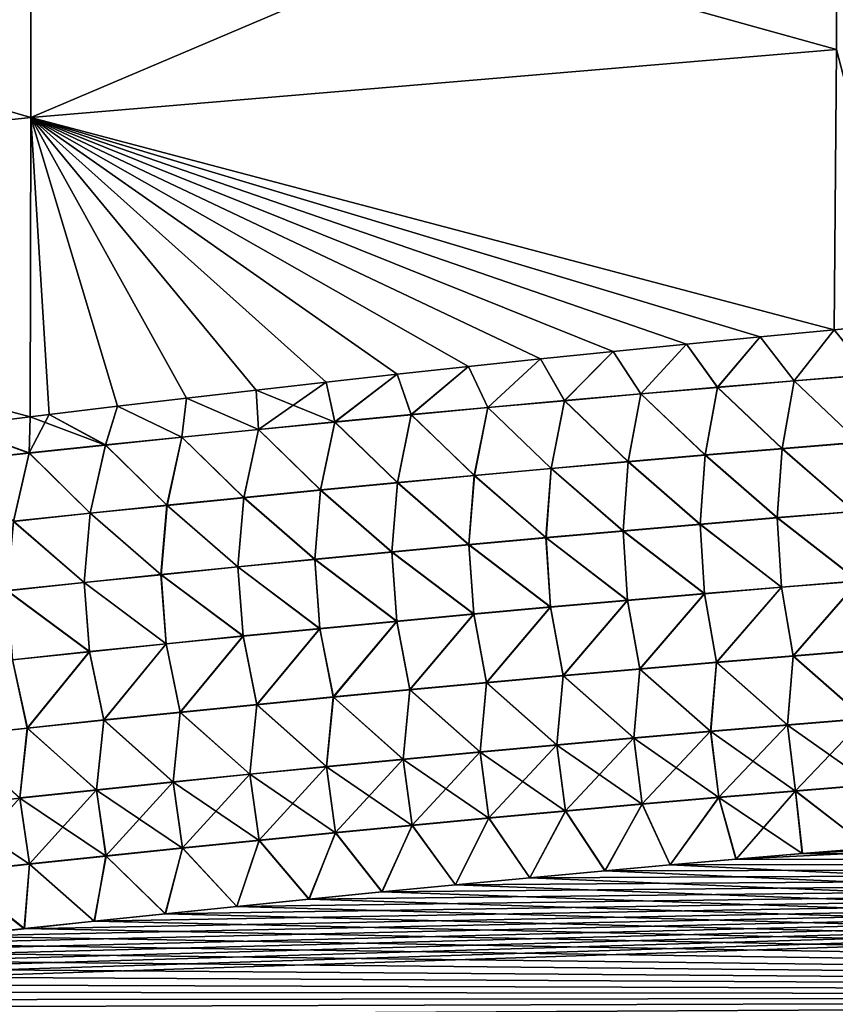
# Model space of a CAD drawing. Header units: metres. Extents: x -61 to 49, y -32 to 32.
# Tile 265 of 343: x 29.86 to 32.66, y 7.92 to 11.3. Entities that reach past the tile are written whole.
import ezdxf

# ---------------------------------------------------------------- set-up
doc = ezdxf.new("R2010")
doc.units = ezdxf.units.M
doc.layers.add('solid_K_27_40_10_000Y34', color=7, linetype='CONTINUOUS')

msp = doc.modelspace()

# ---------------------------------------------------------------- linework, layer by layer
at = {"layer": 'solid_K_27_40_10_000Y34'}
for points in [[(32.665066, 12.142162, 21.030844), (29.897787, 11.969254, 20.73135), (29.897787, 10.965879, 21.279131)], [(32.665066, 11.199421, 21.547657), (32.665066, 12.142162, 21.030844), (29.897787, 10.965879, 21.279131)], [(32.665066, 12.142161, -21.030846), (32.665066, 11.19942, -21.547657), (29.897787, 11.969246, -20.731354)], [(29.897787, 11.969254, 20.73135), (27.138914, 11.765528, 20.378462), (27.138914, 10.674109, 20.970758)], [(29.897787, 10.965879, 21.279131), (29.897787, 11.969254, 20.73135), (27.138914, 10.674109, 20.970758)], [(29.897787, 11.969246, -20.731354), (29.897787, 10.965876, -21.279133), (27.138914, 11.765521, -20.378466)], [(32.665066, 11.19942, -21.547657), (29.897787, 10.965876, -21.279133), (29.897787, 11.969246, -20.731354)], [(29.897787, 10.965876, -21.279133), (27.138914, 10.674107, -20.97076), (27.138914, 11.765521, -20.378466)], [(32.657516, 10.23695, 22.020256), (32.665066, 11.199421, 21.547657), (29.897787, 10.965879, 21.279131)], [(32.665066, 11.19942, -21.547657), (32.657516, 10.23695, -22.020256), (29.897787, 10.965876, -21.279133)], [(32.909439, 10.260238, 22.040733), (32.665066, 11.199421, 21.547657), (32.657516, 10.23695, 22.020256)], [(32.909435, 10.260237, -22.040733), (32.657516, 10.23695, -22.020256), (32.665066, 11.19942, -21.547657)], [(29.895416, 9.937622, 21.777973), (29.897787, 10.965879, 21.279131), (27.138914, 10.674109, 20.970758)], [(29.897787, 10.965876, -21.279133), (29.895416, 9.937623, -21.777973), (27.138914, 10.674107, -20.97076)], [(29.961224, 9.945673, 21.784142), (29.897787, 10.965879, 21.279131), (29.895416, 9.937622, 21.777973)], [(29.961184, 9.945668, -21.784138), (29.895416, 9.937623, -21.777973), (29.897787, 10.965876, -21.279133)], [(32.403282, 10.21275, 21.999331), (32.657516, 10.23695, 22.020256), (29.897787, 10.965879, 21.279131)], [(32.150299, 10.18798, 21.978241), (32.403282, 10.21275, 21.999331), (29.897787, 10.965879, 21.279131)], [(31.898695, 10.162668, 21.957001), (32.150299, 10.18798, 21.978241), (29.897787, 10.965879, 21.279131)], [(31.648611, 10.136848, 21.935621), (31.898695, 10.162668, 21.957001), (29.897787, 10.965879, 21.279131)], [(31.401598, 10.110703, 21.914238), (31.648611, 10.136848, 21.935621), (29.897787, 10.965879, 21.279131)], [(31.156351, 10.084115, 21.892742), (31.401598, 10.110703, 21.914238), (29.897787, 10.965879, 21.279131)], [(30.913002, 10.057118, 21.871151), (31.156351, 10.084115, 21.892742), (29.897787, 10.965879, 21.279131)], [(30.671682, 10.029744, 21.849478), (30.913002, 10.057118, 21.871151), (29.897787, 10.965879, 21.279131)], [(30.432526, 10.002023, 21.82774), (30.671682, 10.029744, 21.849478), (29.897787, 10.965879, 21.279131)], [(30.195663, 9.973989, 21.805954), (30.432526, 10.002023, 21.82774), (29.897787, 10.965879, 21.279131)], [(29.961224, 9.945673, 21.784142), (30.195663, 9.973989, 21.805954), (29.897787, 10.965879, 21.279131)], [(30.195623, 9.973984, -21.805952), (29.961184, 9.945668, -21.784138), (29.897787, 10.965876, -21.279133)], [(30.432487, 10.002019, -21.827736), (30.195623, 9.973984, -21.805952), (29.897787, 10.965876, -21.279133)], [(30.671646, 10.029739, -21.849474), (30.432487, 10.002019, -21.827736), (29.897787, 10.965876, -21.279133)], [(30.912968, 10.057115, -21.871147), (30.671646, 10.029739, -21.849474), (29.897787, 10.965876, -21.279133)], [(31.156317, 10.084111, -21.89274), (30.912968, 10.057115, -21.871147), (29.897787, 10.965876, -21.279133)], [(31.401566, 10.110699, -21.914236), (31.156317, 10.084111, -21.89274), (29.897787, 10.965876, -21.279133)], [(31.648581, 10.136846, -21.935619), (31.401566, 10.110699, -21.914236), (29.897787, 10.965876, -21.279133)], [(31.898672, 10.162666, -21.956999), (31.648581, 10.136846, -21.935619), (29.897787, 10.965876, -21.279133)], [(32.150284, 10.187978, -21.978241), (31.898672, 10.162666, -21.956999), (29.897787, 10.965876, -21.279133)], [(32.403275, 10.212749, -21.999331), (32.150284, 10.187978, -21.978241), (29.897787, 10.965876, -21.279133)], [(32.657516, 10.23695, -22.020256), (32.403275, 10.212749, -21.999331), (29.897787, 10.965876, -21.279133)], [(29.636826, 9.905557, 21.753542), (29.895416, 9.937622, 21.777973), (27.138914, 10.674109, 20.970758)], [(29.895416, 9.937623, -21.777973), (29.63682, 9.905556, -21.753542), (27.138914, 10.674107, -20.97076)], [(32.782642, 10.082441, 22.098827), (32.909439, 10.260238, 22.040733), (32.657516, 10.23695, 22.020256)], [(32.782604, 10.083132, -22.098574), (32.657516, 10.23695, -22.020256), (32.909435, 10.260237, -22.040733)], [(32.519505, 10.061712, -22.07576), (32.403275, 10.212749, -21.999331), (32.657516, 10.23695, -22.020256)], [(32.519547, 10.061044, 22.076006), (32.657516, 10.23695, 22.020256), (32.403282, 10.21275, 21.999331)], [(32.782604, 10.083132, -22.098574), (32.519505, 10.061712, -22.07576), (32.657516, 10.23695, -22.020256)], [(32.519547, 10.061044, 22.076006), (32.782642, 10.082441, 22.098827), (32.657516, 10.23695, 22.020256)], [(31.993513, 10.017066, -22.029114), (31.898672, 10.162666, -21.956999), (32.150284, 10.187978, -21.978241)], [(31.993553, 10.016439, 22.029346), (32.150299, 10.18798, 21.978241), (31.898695, 10.162668, 21.957001)], [(32.256474, 10.039693, -22.052607), (31.993513, 10.017066, -22.029114), (32.150284, 10.187978, -21.978241)], [(31.993553, 10.016439, 22.029346), (32.256516, 10.039044, 22.052845), (32.150299, 10.18798, 21.978241)], [(32.256474, 10.039693, -22.052607), (32.150284, 10.187978, -21.978241), (32.403275, 10.212749, -21.999331)], [(32.256516, 10.039044, 22.052845), (32.403282, 10.21275, 21.999331), (32.150299, 10.18798, 21.978241)], [(32.519505, 10.061712, -22.07576), (32.256474, 10.039693, -22.052607), (32.403275, 10.212749, -21.999331)], [(32.256516, 10.039044, 22.052845), (32.519547, 10.061044, 22.076006), (32.403282, 10.21275, 21.999331)], [(31.730621, 9.99383, -22.005285), (31.648581, 10.136846, -21.935619), (31.898672, 10.162666, -21.956999)], [(31.730663, 9.993224, 22.00551), (31.898695, 10.162668, 21.957001), (31.648611, 10.136848, 21.935621)], [(31.993513, 10.017066, -22.029114), (31.730621, 9.99383, -22.005285), (31.898672, 10.162666, -21.956999)], [(31.730663, 9.993224, 22.00551), (31.993553, 10.016439, 22.029346), (31.898695, 10.162668, 21.957001)], [(31.467804, 9.969977, -21.981119), (31.401566, 10.110699, -21.914236), (31.648581, 10.136846, -21.935619)], [(31.467844, 9.969394, 21.98134), (31.648611, 10.136848, 21.935621), (31.401598, 10.110703, 21.914238)], [(31.730621, 9.99383, -22.005285), (31.467804, 9.969977, -21.981119), (31.648581, 10.136846, -21.935619)], [(31.467844, 9.969394, 21.98134), (31.730663, 9.993224, 22.00551), (31.648611, 10.136848, 21.935621)], [(30.94239, 9.920406, -21.931787), (30.912968, 10.057115, -21.871147), (31.156317, 10.084111, -21.89274)], [(30.94243, 9.919866, 21.931992), (31.156351, 10.084115, 21.892742), (30.913002, 10.057118, 21.871151)], [(31.205059, 9.945505, -21.956621), (30.94239, 9.920406, -21.931787), (31.156317, 10.084111, -21.89274)], [(30.94243, 9.919866, 21.931992), (31.205099, 9.944942, 21.956833), (31.156351, 10.084115, 21.892742)], [(31.205059, 9.945505, -21.956621), (31.156317, 10.084111, -21.89274), (31.401566, 10.110699, -21.914236)], [(31.205099, 9.944942, 21.956833), (31.401598, 10.110703, 21.914238), (31.156351, 10.084115, 21.892742)], [(31.467804, 9.969977, -21.981119), (31.205059, 9.945505, -21.956621), (31.401566, 10.110699, -21.914236)], [(31.205099, 9.944942, 21.956833), (31.467844, 9.969394, 21.98134), (31.401598, 10.110703, 21.914238)], [(32.742676, 9.850418, -22.162586), (32.519505, 10.061712, -22.07576), (32.782604, 10.083132, -22.098574)], [(32.742737, 9.849516, 22.1628), (32.782642, 10.082441, 22.098827), (32.519547, 10.061044, 22.076006)], [(30.6798, 9.894678, -21.90662), (30.671646, 10.029739, -21.849474), (30.912968, 10.057115, -21.871147)], [(30.94243, 9.919866, 21.931992), (30.913002, 10.057118, 21.871151), (30.671682, 10.029744, 21.849478)], [(30.94239, 9.920406, -21.931787), (30.6798, 9.894678, -21.90662), (30.912968, 10.057115, -21.871147)], [(32.478287, 9.828868, -22.139891), (32.256474, 10.039693, -22.052607), (32.519505, 10.061712, -22.07576)], [(32.478352, 9.827982, 22.1401), (32.519547, 10.061044, 22.076006), (32.256516, 10.039044, 22.052845)], [(32.742676, 9.850418, -22.162586), (32.478287, 9.828868, -22.139891), (32.519505, 10.061712, -22.07576)], [(32.478352, 9.827982, 22.1401), (32.742737, 9.849516, 22.1628), (32.519547, 10.061044, 22.076006)], [(30.6798, 9.894678, -21.90662), (30.432487, 10.002019, -21.827736), (30.671646, 10.029739, -21.849474)], [(30.67984, 9.894158, 21.906818), (30.671682, 10.029744, 21.849478), (30.432526, 10.002023, 21.82774)], [(30.67984, 9.894158, 21.906818), (30.94243, 9.919866, 21.931992), (30.671682, 10.029744, 21.849478)], [(31.949722, 9.783946, -22.093494), (31.730621, 9.99383, -22.005285), (31.993513, 10.017066, -22.029114)], [(31.949789, 9.783092, 22.093702), (31.993553, 10.016439, 22.029346), (31.730663, 9.993224, 22.00551)], [(32.21397, 9.806712, -22.116859), (31.949722, 9.783946, -22.093494), (31.993513, 10.017066, -22.029114)], [(31.949789, 9.783092, 22.093702), (32.214035, 9.805842, 22.117067), (31.993553, 10.016439, 22.029346)], [(32.21397, 9.806712, -22.116859), (31.993513, 10.017066, -22.029114), (32.256474, 10.039693, -22.052607)], [(32.214035, 9.805842, 22.117067), (32.256516, 10.039044, 22.052845), (31.993553, 10.016439, 22.029346)], [(32.478287, 9.828868, -22.139891), (32.21397, 9.806712, -22.116859), (32.256474, 10.039693, -22.052607)], [(32.214035, 9.805842, 22.117067), (32.478352, 9.827982, 22.1401), (32.256516, 10.039044, 22.052845)], [(30.41729, 9.868315, -21.881123), (30.195623, 9.973984, -21.805952), (30.432487, 10.002019, -21.827736)], [(30.417328, 9.867816, 21.881313), (30.432526, 10.002023, 21.82774), (30.195663, 9.973989, 21.805954)], [(30.6798, 9.894678, -21.90662), (30.41729, 9.868315, -21.881123), (30.432487, 10.002019, -21.827736)], [(30.417328, 9.867816, 21.881313), (30.67984, 9.894158, 21.906818), (30.432526, 10.002023, 21.82774)], [(31.685551, 9.760564, -22.069799), (31.467804, 9.969977, -21.981119), (31.730621, 9.99383, -22.005285)], [(31.685617, 9.759727, 22.070004), (31.730663, 9.993224, 22.00551), (31.467844, 9.969394, 21.98134)], [(31.949722, 9.783946, -22.093494), (31.685551, 9.760564, -22.069799), (31.730621, 9.99383, -22.005285)], [(31.685617, 9.759727, 22.070004), (31.949789, 9.783092, 22.093702), (31.730663, 9.993224, 22.00551)], [(29.892511, 9.813663, -21.829134), (29.895416, 9.937623, -21.777973), (29.961184, 9.945668, -21.784138)], [(30.15486, 9.841311, -21.855293), (29.892511, 9.813663, -21.829134), (29.961184, 9.945668, -21.784138)], [(30.154898, 9.840834, 21.855478), (29.961224, 9.945673, 21.784142), (29.895416, 9.937622, 21.777973)], [(30.15486, 9.841311, -21.855293), (29.961184, 9.945668, -21.784138), (30.195623, 9.973984, -21.805952)], [(30.154898, 9.840834, 21.855478), (30.195663, 9.973989, 21.805954), (29.961224, 9.945673, 21.784142)], [(30.41729, 9.868315, -21.881123), (30.15486, 9.841311, -21.855293), (30.195623, 9.973984, -21.805952)], [(30.154898, 9.840834, 21.855478), (30.417328, 9.867816, 21.881313), (30.195663, 9.973989, 21.805954)], [(31.157436, 9.711934, -22.021414), (30.94239, 9.920406, -21.931787), (31.205059, 9.945505, -21.956621)], [(31.421455, 9.736562, -22.045771), (31.157436, 9.711934, -22.021414), (31.205059, 9.945505, -21.956621)], [(31.421455, 9.736562, -22.045771), (31.205059, 9.945505, -21.956621), (31.467804, 9.969977, -21.981119)], [(31.421522, 9.735741, 22.045973), (31.467844, 9.969394, 21.98134), (31.205099, 9.944942, 21.956833)], [(31.685551, 9.760564, -22.069799), (31.421455, 9.736562, -22.045771), (31.467804, 9.969977, -21.981119)], [(31.421522, 9.735741, 22.045973), (31.685617, 9.759727, 22.070004), (31.467844, 9.969394, 21.98134)], [(29.892511, 9.813663, -21.829134), (29.63682, 9.905556, -21.753542), (29.895416, 9.937623, -21.777973)], [(29.89255, 9.813207, 21.829311), (29.895416, 9.937622, 21.777973), (29.636826, 9.905557, 21.753542)], [(29.89255, 9.813207, 21.829311), (30.154898, 9.840834, 21.855478), (29.895416, 9.937622, 21.777973)], [(30.893497, 9.686676, -21.996727), (30.6798, 9.894678, -21.90662), (30.94239, 9.920406, -21.931787)], [(30.893564, 9.685888, 21.996923), (30.94243, 9.919866, 21.931992), (30.67984, 9.894158, 21.906818)], [(31.157436, 9.711934, -22.021414), (30.893497, 9.686676, -21.996727), (30.94239, 9.920406, -21.931787)], [(30.893564, 9.685888, 21.996923), (31.157503, 9.71113, 22.021612), (30.94243, 9.919866, 21.931992)], [(31.157503, 9.71113, 22.021612), (31.205099, 9.944942, 21.956833), (30.94243, 9.919866, 21.931992)], [(31.157503, 9.71113, 22.021612), (31.421522, 9.735741, 22.045973), (31.205099, 9.944942, 21.956833)], [(29.892511, 9.813663, -21.829134), (29.630247, 9.785364, -21.802647), (29.63682, 9.905556, -21.753542)], [(29.630285, 9.784929, 21.802818), (29.89255, 9.813207, 21.829311), (29.636826, 9.905557, 21.753542)], [(30.629639, 9.660783, -21.971712), (30.41729, 9.868315, -21.881123), (30.6798, 9.894678, -21.90662)], [(30.629707, 9.660011, 21.971907), (30.67984, 9.894158, 21.906818), (30.417328, 9.867816, 21.881313)], [(30.893497, 9.686676, -21.996727), (30.629639, 9.660783, -21.971712), (30.6798, 9.894678, -21.90662)], [(30.629707, 9.660011, 21.971907), (30.893564, 9.685888, 21.996923), (30.67984, 9.894158, 21.906818)], [(30.365864, 9.63425, -21.946371), (30.15486, 9.841311, -21.855293), (30.41729, 9.868315, -21.881123)], [(30.365932, 9.633494, 21.946562), (30.417328, 9.867816, 21.881313), (30.154898, 9.840834, 21.855478)], [(30.629639, 9.660783, -21.971712), (30.365864, 9.63425, -21.946371), (30.41729, 9.868315, -21.881123)], [(30.365932, 9.633494, 21.946562), (30.629707, 9.660011, 21.971907), (30.417328, 9.867816, 21.881313)], [(32.726944, 9.612967, -22.20085), (32.478287, 9.828868, -22.139891), (32.742676, 9.850418, -22.162586)], [(32.727028, 9.61197, 22.200962), (32.742737, 9.849516, 22.1628), (32.478352, 9.827982, 22.1401)], [(29.83857, 9.579244, -21.894711), (29.630247, 9.785364, -21.802647), (29.892511, 9.813663, -21.829134)], [(29.838638, 9.578521, 21.894897), (29.89255, 9.813207, 21.829311), (29.630285, 9.784929, 21.802818)], [(30.102173, 9.607072, -21.920704), (29.83857, 9.579244, -21.894711), (29.892511, 9.813663, -21.829134)], [(29.838638, 9.578521, 21.894897), (30.102242, 9.606333, 21.920893), (29.89255, 9.813207, 21.829311)], [(30.102173, 9.607072, -21.920704), (29.892511, 9.813663, -21.829134), (30.15486, 9.841311, -21.855293)], [(30.102242, 9.606333, 21.920893), (30.154898, 9.840834, 21.855478), (29.89255, 9.813207, 21.829311)], [(30.365864, 9.63425, -21.946371), (30.102173, 9.607072, -21.920704), (30.15486, 9.841311, -21.855293)], [(30.102242, 9.606333, 21.920893), (30.365932, 9.633494, 21.946562), (30.154898, 9.840834, 21.855478)], [(32.462002, 9.591357, -22.178379), (32.21397, 9.806712, -22.116859), (32.478287, 9.828868, -22.139891)], [(32.462086, 9.590375, 22.178492), (32.478352, 9.827982, 22.1401), (32.214035, 9.805842, 22.117067)], [(32.726944, 9.612967, -22.20085), (32.462002, 9.591357, -22.178379), (32.478287, 9.828868, -22.139891)], [(32.462086, 9.590375, 22.178492), (32.727028, 9.61197, 22.200962), (32.478352, 9.827982, 22.1401)], [(31.932335, 9.546309, -22.132456), (31.685551, 9.760564, -22.069799), (31.949722, 9.783946, -22.093494)], [(31.932421, 9.545355, 22.132568), (31.949789, 9.783092, 22.093702), (31.685617, 9.759727, 22.070004)], [(32.197132, 9.569139, -22.155581), (31.932335, 9.546309, -22.132456), (31.949722, 9.783946, -22.093494)], [(31.932421, 9.545355, 22.132568), (32.197216, 9.568172, 22.155693), (31.949789, 9.783092, 22.093702)], [(32.197132, 9.569139, -22.155581), (31.949722, 9.783946, -22.093494), (32.21397, 9.806712, -22.116859)], [(32.197216, 9.568172, 22.155693), (32.214035, 9.805842, 22.117067), (31.949789, 9.783092, 22.093702)], [(32.462002, 9.591357, -22.178379), (32.197132, 9.569139, -22.155581), (32.21397, 9.806712, -22.116859)], [(32.197216, 9.568172, 22.155693), (32.462086, 9.590375, 22.178492), (32.214035, 9.805842, 22.117067)], [(31.667616, 9.522861, -22.109005), (31.421455, 9.736562, -22.045771), (31.685551, 9.760564, -22.069799)], [(31.667702, 9.521921, 22.109118), (31.685617, 9.759727, 22.070004), (31.421522, 9.735741, 22.045973)], [(31.932335, 9.546309, -22.132456), (31.667616, 9.522861, -22.109005), (31.685551, 9.760564, -22.069799)], [(31.667702, 9.521921, 22.109118), (31.932421, 9.545355, 22.132568), (31.685617, 9.759727, 22.070004)], [(31.138416, 9.474094, -22.061132), (30.893497, 9.686676, -21.996727), (31.157436, 9.711934, -22.021414)], [(31.138504, 9.473182, 22.061245), (31.157503, 9.71113, 22.021612), (30.893564, 9.685888, 21.996923)], [(31.402977, 9.498792, -22.08523), (31.138416, 9.474094, -22.061132), (31.157436, 9.711934, -22.021414)], [(31.138504, 9.473182, 22.061245), (31.403063, 9.497865, 22.085344), (31.157503, 9.71113, 22.021612)], [(31.402977, 9.498792, -22.08523), (31.157436, 9.711934, -22.021414), (31.421455, 9.736562, -22.045771)], [(31.403063, 9.497865, 22.085344), (31.421522, 9.735741, 22.045973), (31.157503, 9.71113, 22.021612)], [(31.667616, 9.522861, -22.109005), (31.402977, 9.498792, -22.08523), (31.421455, 9.736562, -22.045771)], [(31.403063, 9.497865, 22.085344), (31.667702, 9.521921, 22.109118), (31.421522, 9.735741, 22.045973)], [(30.87394, 9.448765, -22.036713), (30.629639, 9.660783, -21.971712), (30.893497, 9.686676, -21.996727)], [(30.874029, 9.447865, 22.036825), (30.893564, 9.685888, 21.996923), (30.629707, 9.660011, 21.971907)], [(31.138416, 9.474094, -22.061132), (30.87394, 9.448765, -22.036713), (30.893497, 9.686676, -21.996727)], [(30.874029, 9.447865, 22.036825), (31.138504, 9.473182, 22.061245), (30.893564, 9.685888, 21.996923)], [(30.609549, 9.422798, -22.011971), (30.365864, 9.63425, -21.946371), (30.629639, 9.660783, -21.971712)], [(30.609636, 9.421913, 22.012085), (30.629707, 9.660011, 21.971907), (30.365932, 9.633494, 21.946562)], [(30.87394, 9.448765, -22.036713), (30.609549, 9.422798, -22.011971), (30.629639, 9.660783, -21.971712)], [(30.609636, 9.421913, 22.012085), (30.874029, 9.447865, 22.036825), (30.629707, 9.660011, 21.971907)], [(30.081024, 9.368934, -21.961533), (29.83857, 9.579244, -21.894711), (30.102173, 9.607072, -21.920704)], [(30.345242, 9.39619, -21.986912), (30.081024, 9.368934, -21.961533), (30.102173, 9.607072, -21.920704)], [(30.345242, 9.39619, -21.986912), (30.102173, 9.607072, -21.920704), (30.365864, 9.63425, -21.946371)], [(30.345333, 9.395319, 21.987024), (30.365932, 9.633494, 21.946562), (30.102242, 9.606333, 21.920893)], [(30.609549, 9.422798, -22.011971), (30.345242, 9.39619, -21.986912), (30.365864, 9.63425, -21.946371)], [(30.345333, 9.395319, 21.987024), (30.609636, 9.421913, 22.012085), (30.365932, 9.633494, 21.946562)], [(32.741405, 9.374689, -22.2132), (32.462002, 9.591357, -22.178379), (32.726944, 9.612967, -22.20085)], [(32.741497, 9.373642, 22.213194), (32.727028, 9.61197, 22.200962), (32.462086, 9.590375, 22.178492)], [(30.081024, 9.368934, -21.961533), (29.816896, 9.341027, -21.935835), (29.83857, 9.579244, -21.894711)], [(29.816988, 9.340184, 21.935949), (30.081116, 9.368077, 21.961645), (29.838638, 9.578521, 21.894897)], [(30.081116, 9.368077, 21.961645), (30.102242, 9.606333, 21.920893), (29.838638, 9.578521, 21.894897)], [(30.081116, 9.368077, 21.961645), (30.345333, 9.395319, 21.987024), (30.102242, 9.606333, 21.920893)], [(32.476833, 9.353121, -22.191076), (32.197132, 9.569139, -22.155581), (32.462002, 9.591357, -22.178379)], [(32.476929, 9.352087, 22.191071), (32.462086, 9.590375, 22.178492), (32.197216, 9.568172, 22.155693)], [(32.741405, 9.374689, -22.2132), (32.476833, 9.353121, -22.191076), (32.462002, 9.591357, -22.178379)], [(32.476929, 9.352087, 22.191071), (32.741497, 9.373642, 22.213194), (32.462086, 9.590375, 22.178492)], [(31.947916, 9.308162, -22.145874), (31.667616, 9.522861, -22.109005), (31.932335, 9.546309, -22.132456)], [(31.948015, 9.307153, 22.145872), (31.932421, 9.545355, 22.132568), (31.667702, 9.521921, 22.109118)], [(32.212337, 9.330947, -22.168634), (31.932335, 9.546309, -22.132456), (32.197132, 9.569139, -22.155581)], [(32.212337, 9.330947, -22.168634), (31.947916, 9.308162, -22.145874), (31.932335, 9.546309, -22.132456)], [(32.212433, 9.329926, 22.168631), (32.197216, 9.568172, 22.155693), (31.932421, 9.545355, 22.132568)], [(31.948015, 9.307153, 22.145872), (32.212433, 9.329926, 22.168631), (31.932421, 9.545355, 22.132568)], [(32.476833, 9.353121, -22.191076), (32.212337, 9.330947, -22.168634), (32.197132, 9.569139, -22.155581)], [(32.212433, 9.329926, 22.168631), (32.476929, 9.352087, 22.191071), (32.197216, 9.568172, 22.155693)], [(31.683577, 9.28476, -22.122799), (31.402977, 9.498792, -22.08523), (31.667616, 9.522861, -22.109005)], [(31.683676, 9.283764, 22.122799), (31.667702, 9.521921, 22.109118), (31.403063, 9.497865, 22.085344)], [(31.947916, 9.308162, -22.145874), (31.683577, 9.28476, -22.122799), (31.667616, 9.522861, -22.109005)], [(31.683676, 9.283764, 22.122799), (31.948015, 9.307153, 22.145872), (31.667702, 9.521921, 22.109118)], [(31.15514, 9.236093, -22.075703), (30.87394, 9.448765, -22.036713), (31.138416, 9.474094, -22.061132)], [(31.155243, 9.235121, 22.075706), (31.138504, 9.473182, 22.061245), (30.874029, 9.447865, 22.036825)], [(31.419317, 9.260739, -22.099407), (31.138416, 9.474094, -22.061132), (31.402977, 9.498792, -22.08523)], [(31.419317, 9.260739, -22.099407), (31.15514, 9.236093, -22.075703), (31.138416, 9.474094, -22.061132)], [(31.419418, 9.259755, 22.099409), (31.403063, 9.497865, 22.085344), (31.138504, 9.473182, 22.061245)], [(31.155243, 9.235121, 22.075706), (31.419418, 9.259755, 22.099409), (31.138504, 9.473182, 22.061245)], [(31.683577, 9.28476, -22.122799), (31.419317, 9.260739, -22.099407), (31.402977, 9.498792, -22.08523)], [(31.419418, 9.259755, 22.099409), (31.683676, 9.283764, 22.122799), (31.403063, 9.497865, 22.085344)], [(30.89105, 9.210815, -22.051685), (30.609549, 9.422798, -22.011971), (30.87394, 9.448765, -22.036713)], [(30.891153, 9.209857, 22.051691), (30.874029, 9.447865, 22.036825), (30.609636, 9.421913, 22.012085)], [(31.15514, 9.236093, -22.075703), (30.89105, 9.210815, -22.051685), (30.87394, 9.448765, -22.036713)], [(30.891153, 9.209857, 22.051691), (31.155243, 9.235121, 22.075706), (30.874029, 9.447865, 22.036825)], [(30.627047, 9.184904, -22.027357), (30.345242, 9.39619, -21.986912), (30.609549, 9.422798, -22.011971)], [(30.627151, 9.183958, 22.027363), (30.609636, 9.421913, 22.012085), (30.345333, 9.395319, 21.987024)], [(30.89105, 9.210815, -22.051685), (30.627047, 9.184904, -22.027357), (30.609549, 9.422798, -22.011971)], [(30.627151, 9.183958, 22.027363), (30.891153, 9.209857, 22.051691), (30.609636, 9.421913, 22.012085)], [(30.363132, 9.158353, -22.002718), (30.081024, 9.368934, -21.961533), (30.345242, 9.39619, -21.986912)], [(30.363237, 9.157419, 22.002726), (30.345333, 9.395319, 21.987024), (30.081116, 9.368077, 21.961645)], [(30.627047, 9.184904, -22.027357), (30.363132, 9.158353, -22.002718), (30.345242, 9.39619, -21.986912)], [(30.363237, 9.157419, 22.002726), (30.627151, 9.183958, 22.027363), (30.345333, 9.395319, 21.987024)], [(32.741405, 9.374689, -22.2132), (32.516277, 9.117051, -22.177168), (32.476833, 9.353121, -22.191076)], [(32.476929, 9.352087, 22.191071), (32.516388, 9.115995, 22.177036), (32.741497, 9.373642, 22.213194)], [(32.741405, 9.374689, -22.2132), (32.779751, 9.138507, -22.198858), (32.516277, 9.117051, -22.177168)], [(32.741497, 9.373642, 22.213194), (32.516388, 9.115995, 22.177036), (32.779861, 9.13744, 22.198723)], [(30.09931, 9.131157, -21.97777), (29.816896, 9.341027, -21.935835), (30.081024, 9.368934, -21.961533)], [(30.09931, 9.131157, -21.97777), (29.835581, 9.103312, -21.952515), (29.816896, 9.341027, -21.935835)], [(30.099417, 9.130236, 21.977779), (30.081116, 9.368077, 21.961645), (29.816988, 9.340184, 21.935949)], [(29.835688, 9.102403, 21.952526), (30.099417, 9.130236, 21.977779), (29.816988, 9.340184, 21.935949)], [(30.363132, 9.158353, -22.002718), (30.09931, 9.131157, -21.97777), (30.081024, 9.368934, -21.961533)], [(30.099417, 9.130236, 21.977779), (30.363237, 9.157419, 22.002726), (30.081116, 9.368077, 21.961645)], [(32.476833, 9.353121, -22.191076), (32.25288, 9.094994, -22.15517), (32.212337, 9.330947, -22.168634)], [(32.212433, 9.329926, 22.168631), (32.252991, 9.093949, 22.155043), (32.476929, 9.352087, 22.191071)], [(32.476833, 9.353121, -22.191076), (32.516277, 9.117051, -22.177168), (32.25288, 9.094994, -22.15517)], [(32.476929, 9.352087, 22.191071), (32.252991, 9.093949, 22.155043), (32.516388, 9.115995, 22.177036)], [(31.947916, 9.308162, -22.145874), (31.726326, 9.049055, -22.110256), (31.683577, 9.28476, -22.122799)], [(31.683676, 9.283764, 22.122799), (31.726439, 9.048033, 22.110134), (31.948015, 9.307153, 22.145872)], [(31.947916, 9.308162, -22.145874), (31.989563, 9.07233, -22.132866), (31.726326, 9.049055, -22.110256)], [(31.948015, 9.307153, 22.145872), (31.726439, 9.048033, 22.110134), (31.989676, 9.071297, 22.13274)], [(32.212337, 9.330947, -22.168634), (31.989563, 9.07233, -22.132866), (31.947916, 9.308162, -22.145874)], [(31.948015, 9.307153, 22.145872), (31.989676, 9.071297, 22.13274), (32.212433, 9.329926, 22.168631)], [(32.212337, 9.330947, -22.168634), (32.25288, 9.094994, -22.15517), (31.989563, 9.07233, -22.132866)], [(32.212433, 9.329926, 22.168631), (31.989676, 9.071297, 22.13274), (32.252991, 9.093949, 22.155043)], [(31.683577, 9.28476, -22.122799), (31.463171, 9.025164, -22.087343), (31.419317, 9.260739, -22.099407)], [(31.419418, 9.259755, 22.099409), (31.463285, 9.024153, 22.087223), (31.683676, 9.283764, 22.122799)], [(31.683577, 9.28476, -22.122799), (31.726326, 9.049055, -22.110256), (31.463171, 9.025164, -22.087343)], [(31.683676, 9.283764, 22.122799), (31.463285, 9.024153, 22.087223), (31.726439, 9.048033, 22.110134)], [(31.15514, 9.236093, -22.075703), (30.93712, 8.975515, -22.040607), (30.89105, 9.210815, -22.051685)], [(30.891153, 9.209857, 22.051691), (30.937239, 8.974527, 22.040495), (31.155243, 9.235121, 22.075706)], [(31.15514, 9.236093, -22.075703), (31.200102, 9.000652, -22.064127), (30.93712, 8.975515, -22.040607)], [(31.155243, 9.235121, 22.075706), (30.937239, 8.974527, 22.040495), (31.200218, 8.999653, 22.064011)], [(31.419317, 9.260739, -22.099407), (31.200102, 9.000652, -22.064127), (31.15514, 9.236093, -22.075703)], [(31.155243, 9.235121, 22.075706), (31.200218, 8.999653, 22.064011), (31.419418, 9.259755, 22.099409)], [(31.419317, 9.260739, -22.099407), (31.463171, 9.025164, -22.087343), (31.200102, 9.000652, -22.064127)], [(31.419418, 9.259755, 22.099409), (31.200218, 8.999653, 22.064011), (31.463285, 9.024153, 22.087223)], [(30.89105, 9.210815, -22.051685), (30.674229, 8.949748, -22.01679), (30.627047, 9.184904, -22.027357)], [(30.627151, 9.183958, 22.027363), (30.674347, 8.948771, 22.01668), (30.891153, 9.209857, 22.051691)], [(30.89105, 9.210815, -22.051685), (30.93712, 8.975515, -22.040607), (30.674229, 8.949748, -22.01679)], [(30.891153, 9.209857, 22.051691), (30.674347, 8.948771, 22.01668), (30.937239, 8.974527, 22.040495)], [(30.627047, 9.184904, -22.027357), (30.411428, 8.923347, -21.992672), (30.363132, 9.158353, -22.002718)], [(30.363237, 9.157419, 22.002726), (30.411549, 8.922381, 21.992565), (30.627151, 9.183958, 22.027363)], [(30.627047, 9.184904, -22.027357), (30.674229, 8.949748, -22.01679), (30.411428, 8.923347, -21.992672)], [(30.627151, 9.183958, 22.027363), (30.411549, 8.922381, 21.992565), (30.674347, 8.948771, 22.01668)], [(30.363132, 9.158353, -22.002718), (30.148724, 8.896306, -21.968258), (30.09931, 9.131157, -21.97777)], [(30.099417, 9.130236, 21.977779), (30.148844, 8.895352, 21.968153), (30.363237, 9.157419, 22.002726)], [(30.363132, 9.158353, -22.002718), (30.411428, 8.923347, -21.992672), (30.148724, 8.896306, -21.968258)], [(30.363237, 9.157419, 22.002726), (30.148844, 8.895352, 21.968153), (30.411549, 8.922381, 21.992565)], [(32.516277, 9.117051, -22.177168), (32.779751, 9.138507, -22.198858), (32.761501, 8.901273, -22.151482)], [(32.761623, 8.900208, 22.151215), (32.779861, 9.13744, 22.198723), (32.516388, 9.115995, 22.177036)], [(29.835581, 9.103312, -21.952515), (29.886114, 8.868621, -21.943544), (29.623602, 8.840287, -21.918539)], [(29.835688, 9.102403, 21.952526), (29.623726, 8.839356, 21.91844), (29.886236, 8.867679, 21.943445)], [(30.09931, 9.131157, -21.97777), (29.886114, 8.868621, -21.943544), (29.835581, 9.103312, -21.952515)], [(29.835688, 9.102403, 21.952526), (29.886236, 8.867679, 21.943445), (30.099417, 9.130236, 21.977779)], [(30.09931, 9.131157, -21.97777), (30.148724, 8.896306, -21.968258), (29.886114, 8.868621, -21.943544)], [(30.099417, 9.130236, 21.977779), (29.886236, 8.867679, 21.943445), (30.148844, 8.895352, 21.968153)], [(32.25288, 9.094994, -22.15517), (32.516277, 9.117051, -22.177168), (32.49728, 8.8796, -22.129999)], [(32.497402, 8.878546, 22.129736), (32.516388, 9.115995, 22.177036), (32.252991, 9.093949, 22.155043)], [(32.516277, 9.117051, -22.177168), (32.761501, 8.901273, -22.151482), (32.49728, 8.8796, -22.129999)], [(32.497402, 8.878546, 22.129736), (32.761623, 8.900208, 22.151215), (32.516388, 9.115995, 22.177036)], [(31.726326, 9.049055, -22.110256), (31.989563, 9.07233, -22.132866), (31.969084, 8.834425, -22.086132)], [(31.969208, 8.833392, 22.085876), (31.989676, 9.071297, 22.13274), (31.726439, 9.048033, 22.110134)], [(31.989563, 9.07233, -22.132866), (32.233143, 8.857319, -22.108215), (31.969084, 8.834425, -22.086132)], [(31.969208, 8.833392, 22.085876), (32.233265, 8.856276, 22.107956), (31.989676, 9.071297, 22.13274)], [(31.989563, 9.07233, -22.132866), (32.25288, 9.094994, -22.15517), (32.233143, 8.857319, -22.108215)], [(32.233265, 8.856276, 22.107956), (32.252991, 9.093949, 22.155043), (31.989676, 9.071297, 22.13274)], [(32.25288, 9.094994, -22.15517), (32.49728, 8.8796, -22.129999), (32.233143, 8.857319, -22.108215)], [(32.233265, 8.856276, 22.107956), (32.497402, 8.878546, 22.129736), (32.252991, 9.093949, 22.155043)], [(31.463171, 9.025164, -22.087343), (31.726326, 9.049055, -22.110256), (31.705109, 8.810914, -22.063749)], [(31.705236, 8.809891, 22.063499), (31.726439, 9.048033, 22.110134), (31.463285, 9.024153, 22.087223)], [(31.726326, 9.049055, -22.110256), (31.969084, 8.834425, -22.086132), (31.705109, 8.810914, -22.063749)], [(31.705236, 8.809891, 22.063499), (31.969208, 8.833392, 22.085876), (31.726439, 9.048033, 22.110134)], [(30.93712, 8.975515, -22.040607), (31.200102, 9.000652, -22.064127), (31.177427, 8.762019, -22.018095)], [(31.177557, 8.761016, 22.017853), (31.200218, 8.999653, 22.064011), (30.937239, 8.974527, 22.040495)], [(31.200102, 9.000652, -22.064127), (31.441223, 8.78678, -22.041069), (31.177427, 8.762019, -22.018095)], [(31.177557, 8.761016, 22.017853), (31.441351, 8.785767, 22.040825), (31.200218, 8.999653, 22.064011)], [(31.200102, 9.000652, -22.064127), (31.463171, 9.025164, -22.087343), (31.441223, 8.78678, -22.041069)], [(31.441351, 8.785767, 22.040825), (31.463285, 9.024153, 22.087223), (31.200218, 8.999653, 22.064011)], [(31.463171, 9.025164, -22.087343), (31.705109, 8.810914, -22.063749), (31.441223, 8.78678, -22.041069)], [(31.441351, 8.785767, 22.040825), (31.705236, 8.809891, 22.063499), (31.463285, 9.024153, 22.087223)], [(30.674229, 8.949748, -22.01679), (30.93712, 8.975515, -22.040607), (30.913721, 8.736627, -21.994825)], [(30.913853, 8.735634, 21.994589), (30.937239, 8.974527, 22.040495), (30.674347, 8.948771, 22.01668)], [(30.93712, 8.975515, -22.040607), (31.177427, 8.762019, -22.018095), (30.913721, 8.736627, -21.994825)], [(30.913853, 8.735634, 21.994589), (31.177557, 8.761016, 22.017853), (30.937239, 8.974527, 22.040495)], [(30.411428, 8.923347, -21.992672), (30.674229, 8.949748, -22.01679), (30.65011, 8.710598, -21.971262)], [(30.650244, 8.709616, 21.971029), (30.674347, 8.948771, 22.01668), (30.411549, 8.922381, 21.992565)], [(30.674229, 8.949748, -22.01679), (30.913721, 8.736627, -21.994825), (30.65011, 8.710598, -21.971262)], [(30.650244, 8.709616, 21.971029), (30.913853, 8.735634, 21.994589), (30.674347, 8.948771, 22.01668)], [(30.148724, 8.896306, -21.968258), (30.411428, 8.923347, -21.992672), (30.386597, 8.683928, -21.947407)], [(30.38673, 8.682956, 21.94718), (30.411549, 8.922381, 21.992565), (30.148844, 8.895352, 21.968153)], [(30.411428, 8.923347, -21.992672), (30.65011, 8.710598, -21.971262), (30.386597, 8.683928, -21.947407)], [(30.38673, 8.682956, 21.94718), (30.650244, 8.709616, 21.971029), (30.411549, 8.922381, 21.992565)], [(32.49728, 8.8796, -22.129999), (32.761501, 8.901273, -22.151482), (32.524452, 8.652961, -22.058889)], [(32.788151, 8.673648, 22.079615), (32.761623, 8.900208, 22.151215), (32.497402, 8.878546, 22.129736)], [(32.761501, 8.901273, -22.151482), (32.788021, 8.674671, -22.080008), (32.524452, 8.652961, -22.058889)], [(29.623602, 8.840287, -21.918539), (29.886114, 8.868621, -21.943544), (29.859865, 8.628647, -21.898829)], [(29.860003, 8.627695, 21.898609), (29.886236, 8.867679, 21.943445), (29.623726, 8.839356, 21.91844)], [(29.886114, 8.868621, -21.943544), (30.12318, 8.656612, -21.923262), (29.859865, 8.628647, -21.898829)], [(29.860003, 8.627695, 21.898609), (30.123316, 8.655651, 21.923038), (29.886236, 8.867679, 21.943445)], [(29.886114, 8.868621, -21.943544), (30.148724, 8.896306, -21.968258), (30.12318, 8.656612, -21.923262)], [(30.123316, 8.655651, 21.923038), (30.148844, 8.895352, 21.968153), (29.886236, 8.867679, 21.943445)], [(30.148724, 8.896306, -21.968258), (30.386597, 8.683928, -21.947407), (30.12318, 8.656612, -21.923262)], [(30.123316, 8.655651, 21.923038), (30.38673, 8.682956, 21.94718), (30.148844, 8.895352, 21.968153)], [(32.233143, 8.857319, -22.108215), (32.49728, 8.8796, -22.129999), (32.260963, 8.630642, -22.037481)], [(32.524582, 8.651947, 22.058504), (32.497402, 8.878546, 22.129736), (32.233265, 8.856276, 22.107956)], [(32.49728, 8.8796, -22.129999), (32.524452, 8.652961, -22.058889), (32.260963, 8.630642, -22.037481)], [(32.524582, 8.651947, 22.058504), (32.788151, 8.673648, 22.079615), (32.497402, 8.878546, 22.129736)], [(29.596792, 8.599084, 21.873892), (29.860003, 8.627695, 21.898609), (29.623726, 8.839356, 21.91844)], [(31.705109, 8.810914, -22.063749), (31.969084, 8.834425, -22.086132), (31.734245, 8.58416, -21.993793)], [(31.997692, 8.606715, 22.015406), (31.969208, 8.833392, 22.085876), (31.705236, 8.809891, 22.063499)], [(31.969084, 8.834425, -22.086132), (31.997561, 8.60771, -22.015781), (31.734245, 8.58416, -21.993793)], [(31.969084, 8.834425, -22.086132), (32.233143, 8.857319, -22.108215), (31.997561, 8.60771, -22.015781)], [(32.261093, 8.629638, 22.0371), (32.233265, 8.856276, 22.107956), (31.969208, 8.833392, 22.085876)], [(31.997692, 8.606715, 22.015406), (32.261093, 8.629638, 22.0371), (31.969208, 8.833392, 22.085876)], [(32.233143, 8.857319, -22.108215), (32.260963, 8.630642, -22.037481), (31.997561, 8.60771, -22.015781)], [(32.261093, 8.629638, 22.0371), (32.524582, 8.651947, 22.058504), (32.233265, 8.856276, 22.107956)], [(40.996845, 8.846045, 22.480244), (32.547909, 8.437215, 21.961292), (32.319763, 8.417823, 21.943043)], [(41.236309, 8.399214, 22.244579), (40.996845, 8.846045, 22.480244), (32.319763, 8.417823, 21.943043)], [(40.996845, 8.846045, 22.480244), (32.778397, 8.456243, 21.979458), (32.547909, 8.437215, 21.961292)], [(31.441223, 8.78678, -22.041069), (31.705109, 8.810914, -22.063749), (31.47102, 8.559988, -21.971518)], [(31.734379, 8.583175, 21.993423), (31.705236, 8.809891, 22.063499), (31.441351, 8.785767, 22.040825)], [(31.705109, 8.810914, -22.063749), (31.734245, 8.58416, -21.993793), (31.47102, 8.559988, -21.971518)], [(31.734379, 8.583175, 21.993423), (31.997692, 8.606715, 22.015406), (31.705236, 8.809891, 22.063499)], [(30.913721, 8.736627, -21.994825), (31.177427, 8.762019, -22.018095), (30.944847, 8.509758, -21.926109)], [(31.177427, 8.762019, -22.018095), (31.207886, 8.535189, -21.948956), (30.944847, 8.509758, -21.926109)], [(31.177427, 8.762019, -22.018095), (31.441223, 8.78678, -22.041069), (31.207886, 8.535189, -21.948956)], [(31.471155, 8.559012, 21.971153), (31.441351, 8.785767, 22.040825), (31.177557, 8.761016, 22.017853)], [(31.441223, 8.78678, -22.041069), (31.47102, 8.559988, -21.971518), (31.207886, 8.535189, -21.948956)], [(31.471155, 8.559012, 21.971153), (31.734379, 8.583175, 21.993423), (31.441351, 8.785767, 22.040825)], [(30.65011, 8.710598, -21.971262), (30.913721, 8.736627, -21.994825), (30.681906, 8.483691, -21.902981)], [(30.944986, 8.508801, 21.925756), (30.913853, 8.735634, 21.994589), (30.650244, 8.709616, 21.971029)], [(30.913721, 8.736627, -21.994825), (30.944847, 8.509758, -21.926109), (30.681906, 8.483691, -21.902981)], [(31.208023, 8.534223, 21.948597), (31.177557, 8.761016, 22.017853), (30.913853, 8.735634, 21.994589)], [(30.944986, 8.508801, 21.925756), (31.208023, 8.534223, 21.948597), (30.913853, 8.735634, 21.994589)], [(31.208023, 8.534223, 21.948597), (31.471155, 8.559012, 21.971153), (31.177557, 8.761016, 22.017853)], [(30.386597, 8.683928, -21.947407), (30.65011, 8.710598, -21.971262), (30.419064, 8.456984, -21.879568)], [(30.682045, 8.482745, 21.902632), (30.650244, 8.709616, 21.971029), (30.38673, 8.682956, 21.94718)], [(30.65011, 8.710598, -21.971262), (30.681906, 8.483691, -21.902981), (30.419064, 8.456984, -21.879568)], [(30.682045, 8.482745, 21.902632), (30.944986, 8.508801, 21.925756), (30.650244, 8.709616, 21.971029)], [(30.12318, 8.656612, -21.923262), (30.386597, 8.683928, -21.947407), (30.156324, 8.429631, -21.855877)], [(30.419205, 8.456047, 21.879225), (30.38673, 8.682956, 21.94718), (30.123316, 8.655651, 21.923038)], [(30.386597, 8.683928, -21.947407), (30.419064, 8.456984, -21.879568), (30.156324, 8.429631, -21.855877)], [(30.419205, 8.456047, 21.879225), (30.682045, 8.482745, 21.902632), (30.38673, 8.682956, 21.94718)], [(32.524452, 8.652961, -22.058889), (32.788021, 8.674671, -22.080008), (32.779049, 8.456296, -21.979509)], [(32.524582, 8.651947, 22.058504), (32.778397, 8.456243, 21.979458), (32.788151, 8.673648, 22.079615)], [(29.893833, 8.400711, 21.831573), (29.860003, 8.627695, 21.898609), (29.596792, 8.599084, 21.873892)], [(29.859865, 8.628647, -21.898829), (29.89369, 8.401628, -21.831905), (29.631163, 8.372972, -21.807657)], [(29.859865, 8.628647, -21.898829), (30.12318, 8.656612, -21.923262), (29.89369, 8.401628, -21.831905)], [(30.156467, 8.428704, 21.855539), (30.123316, 8.655651, 21.923038), (29.860003, 8.627695, 21.898609)], [(29.893833, 8.400711, 21.831573), (30.156467, 8.428704, 21.855539), (29.860003, 8.627695, 21.898609)], [(30.12318, 8.656612, -21.923262), (30.156324, 8.429631, -21.855877), (29.89369, 8.401628, -21.831905)], [(30.156467, 8.428704, 21.855539), (30.419205, 8.456047, 21.879225), (30.123316, 8.655651, 21.923038)], [(31.997561, 8.60771, -22.015781), (32.260963, 8.630642, -22.037481), (32.094604, 8.398149, -21.924782)], [(31.997692, 8.606715, 22.015406), (32.093891, 8.398087, 21.924723), (32.261093, 8.629638, 22.0371)], [(32.261093, 8.629638, 22.0371), (32.093891, 8.398087, 21.924723), (32.319763, 8.417823, 21.943043)], [(32.260963, 8.630642, -22.037481), (32.320457, 8.417882, -21.9431), (32.094604, 8.398149, -21.924782)], [(32.260963, 8.630642, -22.037481), (32.524452, 8.652961, -22.058889), (32.320457, 8.417882, -21.9431)], [(32.261093, 8.629638, 22.0371), (32.547909, 8.437215, 21.961292), (32.524582, 8.651947, 22.058504)], [(32.261093, 8.629638, 22.0371), (32.319763, 8.417823, 21.943043), (32.547909, 8.437215, 21.961292)], [(32.524452, 8.652961, -22.058889), (32.54858, 8.437271, -21.961346), (32.320457, 8.417882, -21.9431)], [(32.524452, 8.652961, -22.058889), (32.779049, 8.456296, -21.979509), (32.54858, 8.437271, -21.961346)], [(32.524582, 8.651947, 22.058504), (32.547909, 8.437215, 21.961292), (32.778397, 8.456243, 21.979458)], [(29.631308, 8.372064, 21.807331), (29.893833, 8.400711, 21.831573), (29.596792, 8.599084, 21.873892)], [(31.734245, 8.58416, -21.993793), (31.997561, 8.60771, -22.015781), (31.870947, 8.378094, -21.906401)], [(31.734379, 8.583175, 21.993423), (31.870216, 8.378028, 21.906342), (31.997692, 8.606715, 22.015406)], [(31.997692, 8.606715, 22.015406), (31.870216, 8.378028, 21.906342), (32.093891, 8.398087, 21.924723)], [(31.997561, 8.60771, -22.015781), (32.094604, 8.398149, -21.924782), (31.870947, 8.378094, -21.906401)], [(31.207886, 8.535189, -21.948956), (31.47102, 8.559988, -21.971518), (31.357197, 8.33017, -21.863335)], [(31.208023, 8.534223, 21.948597), (31.356424, 8.330096, 21.86327), (31.471155, 8.559012, 21.971153)], [(31.471155, 8.559012, 21.971153), (31.356424, 8.330096, 21.86327), (31.611935, 8.354249, 21.884832)], [(31.47102, 8.559988, -21.971518), (31.612688, 8.354319, -21.884895), (31.357197, 8.33017, -21.863335)], [(31.47102, 8.559988, -21.971518), (31.734245, 8.58416, -21.993793), (31.612688, 8.354319, -21.884895)], [(31.471155, 8.559012, 21.971153), (31.611935, 8.354249, 21.884832), (31.734379, 8.583175, 21.993423)], [(31.734379, 8.583175, 21.993423), (31.611935, 8.354249, 21.884832), (31.870216, 8.378028, 21.906342)], [(31.734245, 8.58416, -21.993793), (31.870947, 8.378094, -21.906401), (31.612688, 8.354319, -21.884895)], [(30.944847, 8.509758, -21.926109), (31.207886, 8.535189, -21.948956), (31.104357, 8.305682, -21.841738)], [(30.944986, 8.508801, 21.925756), (31.103563, 8.305605, 21.841669), (31.208023, 8.534223, 21.948597)], [(31.208023, 8.534223, 21.948597), (31.103563, 8.305605, 21.841669), (31.356424, 8.330096, 21.86327)], [(31.207886, 8.535189, -21.948956), (31.357197, 8.33017, -21.863335), (31.104357, 8.305682, -21.841738)], [(30.681906, 8.483691, -21.902981), (30.944847, 8.509758, -21.926109), (30.854048, 8.280891, -21.82012)], [(30.682045, 8.482745, 21.902632), (30.853233, 8.28081, 21.820049), (30.944986, 8.508801, 21.925756)], [(30.944986, 8.508801, 21.925756), (30.853233, 8.28081, 21.820049), (31.103563, 8.305605, 21.841669)], [(30.944847, 8.509758, -21.926109), (31.104357, 8.305682, -21.841738), (30.854048, 8.280891, -21.82012)], [(30.156324, 8.429631, -21.855877), (30.419064, 8.456984, -21.879568), (30.360548, 8.23054, -21.776882)], [(30.419064, 8.456984, -21.879568), (30.60615, 8.255833, -21.798496), (30.360548, 8.23054, -21.776882)], [(30.419064, 8.456984, -21.879568), (30.681906, 8.483691, -21.902981), (30.60615, 8.255833, -21.798496)], [(30.419205, 8.456047, 21.879225), (30.605316, 8.255748, 21.798422), (30.682045, 8.482745, 21.902632)], [(30.682045, 8.482745, 21.902632), (30.605316, 8.255748, 21.798422), (30.853233, 8.28081, 21.820049)], [(30.681906, 8.483691, -21.902981), (30.854048, 8.280891, -21.82012), (30.60615, 8.255833, -21.798496)], [(29.89369, 8.401628, -21.831905), (30.156324, 8.429631, -21.855877), (30.117123, 8.20505, -21.755293)], [(29.893833, 8.400711, 21.831573), (30.116247, 8.204956, 21.755215), (30.156467, 8.428704, 21.855539)], [(30.156467, 8.428704, 21.855539), (30.116247, 8.204956, 21.755215), (30.359694, 8.230451, 21.776806)], [(30.156324, 8.429631, -21.855877), (30.360548, 8.23054, -21.776882), (30.117123, 8.20505, -21.755293)], [(30.156467, 8.428704, 21.855539), (30.359694, 8.230451, 21.776806), (30.419205, 8.456047, 21.879225)], [(30.419205, 8.456047, 21.879225), (30.359694, 8.230451, 21.776806), (30.605316, 8.255748, 21.798422)], [(41.236313, 8.399209, -22.244576), (32.320457, 8.417882, -21.9431), (32.54858, 8.437271, -21.961346)], [(41.236313, 8.399209, -22.244576), (32.54858, 8.437271, -21.961346), (32.779049, 8.456296, -21.979509)], [(41.236309, 8.399214, 22.244579), (28.25972, 7.989987, 21.582033), (28.038486, 7.961891, 21.560411)], [(41.461033, 7.948577, 22.022573), (41.236309, 8.399214, 22.244579), (28.038486, 7.961891, 21.560411)], [(41.236309, 8.399214, 22.244579), (28.483166, 8.017868, 21.603685), (28.25972, 7.989987, 21.582033)], [(41.236309, 8.399214, 22.244579), (28.70891, 8.045508, 21.625359), (28.483166, 8.017868, 21.603685)], [(41.236309, 8.399214, 22.244579), (28.937033, 8.072885, 21.647041), (28.70891, 8.045508, 21.625359)], [(41.236309, 8.399214, 22.244579), (29.167622, 8.099971, 21.668722), (28.937033, 8.072885, 21.647041)], [(41.236309, 8.399214, 22.244579), (29.400761, 8.126743, 21.69039), (29.167622, 8.099971, 21.668722)], [(41.236309, 8.399214, 22.244579), (29.636532, 8.153178, 21.712034), (29.400761, 8.126743, 21.69039)], [(29.631163, 8.372972, -21.807657), (29.89369, 8.401628, -21.831905), (29.875914, 8.179349, -21.733725)], [(29.631308, 8.372064, 21.807331), (29.875019, 8.179252, 21.733644), (29.893833, 8.400711, 21.831573)], [(41.236309, 8.399214, 22.244579), (29.875019, 8.179252, 21.733644), (29.636532, 8.153178, 21.712034)], [(29.893833, 8.400711, 21.831573), (29.875019, 8.179252, 21.733644), (30.116247, 8.204956, 21.755215)], [(41.236309, 8.399214, 22.244579), (30.116247, 8.204956, 21.755215), (29.875019, 8.179252, 21.733644)], [(29.89369, 8.401628, -21.831905), (30.117123, 8.20505, -21.755293), (29.875914, 8.179349, -21.733725)], [(41.236309, 8.399214, 22.244579), (30.359694, 8.230451, 21.776806), (30.116247, 8.204956, 21.755215)], [(41.236309, 8.399214, 22.244579), (30.605316, 8.255748, 21.798422), (30.359694, 8.230451, 21.776806)], [(41.236309, 8.399214, 22.244579), (30.853233, 8.28081, 21.820049), (30.605316, 8.255748, 21.798422)], [(41.236309, 8.399214, 22.244579), (31.103563, 8.305605, 21.841669), (30.853233, 8.28081, 21.820049)], [(41.236309, 8.399214, 22.244579), (31.356424, 8.330096, 21.86327), (31.103563, 8.305605, 21.841669)], [(41.236309, 8.399214, 22.244579), (31.611935, 8.354249, 21.884832), (31.356424, 8.330096, 21.86327)], [(41.236309, 8.399214, 22.244579), (31.870216, 8.378028, 21.906342), (31.611935, 8.354249, 21.884832)], [(41.236309, 8.399214, 22.244579), (32.093891, 8.398087, 21.924723), (31.870216, 8.378028, 21.906342)], [(41.46104, 7.948564, -22.022568), (31.870947, 8.378094, -21.906401), (32.094604, 8.398149, -21.924782)], [(41.236309, 8.399214, 22.244579), (32.319763, 8.417823, 21.943043), (32.093891, 8.398087, 21.924723)], [(41.236313, 8.399209, -22.244576), (32.094604, 8.398149, -21.924782), (32.320457, 8.417882, -21.9431)], [(41.236313, 8.399209, -22.244576), (41.46104, 7.948564, -22.022568), (32.094604, 8.398149, -21.924782)], [(29.631163, 8.372972, -21.807657), (29.875914, 8.179349, -21.733725), (29.637444, 8.15328, -21.712118)], [(29.631308, 8.372064, 21.807331), (29.636532, 8.153178, 21.712034), (29.875019, 8.179252, 21.733644)], [(41.46104, 7.948564, -22.022568), (31.612688, 8.354319, -21.884895), (31.870947, 8.378094, -21.906401)], [(41.46104, 7.948564, -22.022568), (31.104357, 8.305682, -21.841738), (31.357197, 8.33017, -21.863335)], [(41.46104, 7.948564, -22.022568), (31.357197, 8.33017, -21.863335), (31.612688, 8.354319, -21.884895)], [(41.46104, 7.948564, -22.022568), (30.854048, 8.280891, -21.82012), (31.104357, 8.305682, -21.841738)], [(41.46104, 7.948564, -22.022568), (30.360548, 8.23054, -21.776882), (30.60615, 8.255833, -21.798496)], [(41.46104, 7.948564, -22.022568), (30.60615, 8.255833, -21.798496), (30.854048, 8.280891, -21.82012)], [(41.46104, 7.948564, -22.022568), (30.117123, 8.20505, -21.755293), (30.360548, 8.23054, -21.776882)], [(41.46104, 7.948564, -22.022568), (29.875914, 8.179349, -21.733725), (30.117123, 8.20505, -21.755293)], [(41.46104, 7.948564, -22.022568), (29.401693, 8.126849, -21.690475), (29.637444, 8.15328, -21.712118)], [(41.46104, 7.948564, -22.022568), (29.637444, 8.15328, -21.712118), (29.875914, 8.179349, -21.733725)], [(41.46104, 7.948564, -22.022568), (29.168573, 8.100081, -21.66881), (29.401693, 8.126849, -21.690475)], [(41.46104, 7.948564, -22.022568), (28.938004, 8.072999, -21.647133), (29.168573, 8.100081, -21.66881)], [(41.46104, 7.948564, -22.022568), (28.709898, 8.045628, -21.625452), (28.938004, 8.072999, -21.647133)], [(41.46104, 7.948564, -22.022568), (28.260744, 7.990116, -21.582132), (28.484173, 8.017992, -21.603783)], [(41.46104, 7.948564, -22.022568), (28.484173, 8.017992, -21.603783), (28.709898, 8.045628, -21.625452)], [(41.46104, 7.948564, -22.022568), (28.03953, 7.962024, -21.560513), (28.260744, 7.990116, -21.582132)], [(41.461033, 7.948577, 22.022573), (28.038486, 7.961891, 21.560411), (27.819382, 7.933604, 21.538832)], [(41.46104, 7.948564, -22.022568), (27.82044, 7.933742, -21.538937), (28.03953, 7.962024, -21.560513)], [(41.461033, 7.948577, 22.022573), (25.161942, 7.549356, 21.262852), (24.9335, 7.51253, 21.2379)], [(41.670872, 7.494667, 21.814184), (41.461033, 7.948577, 22.022573), (24.9335, 7.51253, 21.2379)], [(41.461033, 7.948577, 22.022573), (25.39287, 7.586037, 21.287922), (25.161942, 7.549356, 21.262852)], [(41.461033, 7.948577, 22.022573), (25.626406, 7.622544, 21.313105), (25.39287, 7.586037, 21.287922)], [(41.461033, 7.948577, 22.022573), (25.862673, 7.658848, 21.338385), (25.626406, 7.622544, 21.313105)], [(41.461033, 7.948577, 22.022573), (26.101797, 7.69492, 21.363754), (25.862673, 7.658848, 21.338385)], [(41.461033, 7.948577, 22.022573), (26.343901, 7.73073, 21.389202), (26.101797, 7.69492, 21.363754)], [(41.461033, 7.948577, 22.022573), (26.589104, 7.766251, 21.414715), (26.343901, 7.73073, 21.389202)], [(41.461033, 7.948577, 22.022573), (26.837534, 7.801453, 21.440285), (26.589104, 7.766251, 21.414715)], [(41.461033, 7.948577, 22.022573), (27.089312, 7.836307, 21.465895), (26.837534, 7.801453, 21.440285)], [(41.461033, 7.948577, 22.022573), (27.344427, 7.870822, 21.49155), (27.089312, 7.836307, 21.465895)], [(41.461033, 7.948577, 22.022573), (27.60232, 7.90515, 21.517302), (27.344427, 7.870822, 21.49155)], [(41.461033, 7.948577, 22.022573), (27.819382, 7.933604, 21.538832), (27.60232, 7.90515, 21.517302)], [(41.670883, 7.494642, -21.814173), (27.603397, 7.905293, -21.51741), (27.82044, 7.933742, -21.538937)], [(41.46104, 7.948564, -22.022568), (41.670883, 7.494642, -21.814173), (27.82044, 7.933742, -21.538937)]]:
    msp.add_3dface(points, dxfattribs=at)

doc.saveas('drawing.dxf')
